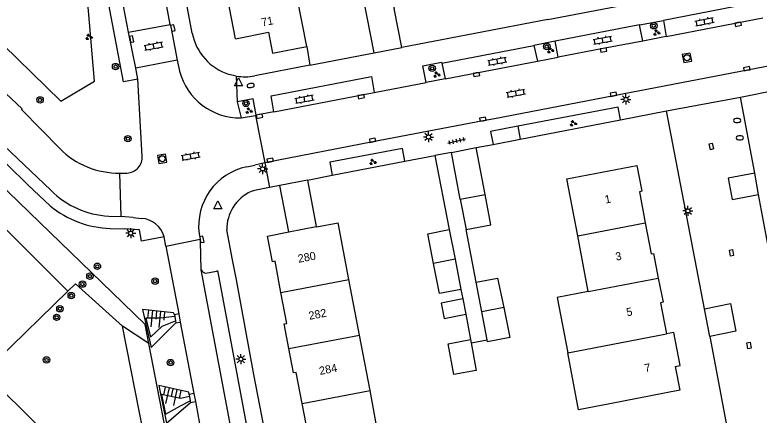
# Model space of a CAD drawing. Extents: x 132999 to 136000, y 398499 to 400501.
# Drawn here: x 133335 to 133427, y 398957.8 to 399007.4 of the extents above; entities that cross this region are included whole.
import ezdxf

# ---------------------------------------------------------------- set-up
doc = ezdxf.new("R2010")
doc.units = 0
for name, color, linetype in [('gg-afsc-hekwerk', 7, 'Continuous'), ('gg-afsc-muur', 7, 'Continuous'), ('gg-anno-huisnummerreeks BGT', 7, 'Continuous'), ('gg-bbg-bijgebouw', 7, 'Continuous'), ('gg-bbg-gedigitaliseerde bebouwing', 7, 'Continuous'), ('gg-bbg-gedigitaliseerde bijgebouw', 7, 'Continuous'), ('gg-bbg-hoofdgebouw', 7, 'Continuous'), ('gg-bbg-luifel en loopbrug', 7, 'Continuous'), ('gg-bbg-tussenscheiding', 7, 'Continuous'), ('gg-knt-bovenkant onderkant talud', 7, 'Continuous'), ('gg-knt-verharding', 7, 'Continuous'), ('gg-knt-verharding nz', 7, 'Continuous'), ('gt-grn-groengrens', 7, 'Continuous'), ('gt-grn-groengrens NZ', 7, 'Continuous'), ('gt-grn-weggrens', 7, 'Continuous'), ('gt-symb-boom', 7, 'Continuous'), ('gt-symb-brandkraan', 7, 'Continuous'), ('gt-symb-groenvak', 7, 'Continuous'), ('gt-symb-klinker verharding', 7, 'Continuous'), ('gt-symb-kolk', 7, 'Continuous'), ('gt-symb-kolk center center', 7, 'Continuous'), ('gt-symb-lichtmast', 7, 'Continuous'), ('gt-symb-rioolschacht', 7, 'Continuous'), ('gt-symb-talud symbool', 7, 'Continuous'), ('gt-symb-tegel verharding', 7, 'Continuous'), ('gt-symb-waterafsluiter', 7, 'Continuous')]:
    doc.layers.add(name, color=color, linetype=linetype)

# ---------------------------------------------------------------- blocks, each defined once
blk = doc.blocks.new('gt0-GRVAK')
at = {"layer": 'gt-symb-groenvak'}
for p, q in [((-0.11, 0.189), (-0.228, 0.24)), ((-0.182, 0.153), (0.088, 0.153)), ((-0.091, 0.211), (-0.156, 0.322)), ((-0.047, 0.214), (-0.047, 0.393)), ((-0.004, 0.211), (0.061, 0.322)), ((0.015, 0.189), (0.133, 0.24)), ((0.262, -0.052), (0.197, 0.059)), ((0.305, -0.049), (0.305, 0.13)), ((0.349, -0.052), (0.414, 0.059)), ((-0.245, -0.228), (-0.363, -0.177)), ((-0.318, -0.264), (-0.047, -0.264)), ((-0.226, -0.206), (-0.291, -0.095)), ((-0.183, -0.203), (-0.183, -0.024)), ((-0.139, -0.206), (-0.074, -0.095)), ((-0.12, -0.228), (-0.002, -0.177)), ((0.243, -0.074), (0.125, -0.023)), ((0.17, -0.11), (0.441, -0.11)), ((0.368, -0.074), (0.486, -0.023))]:
    blk.add_line(p, q, dxfattribs=at)
blk = doc.blocks.new('gt0-KL1')
at = {"layer": 'gt-symb-klinker verharding'}
for p, q in [((-1.15, 0.3), (1.15, 0.3)), ((-1, -0.3), (-1, 0.3)), ((-0.5, 0.3), (-0.5, 0.45)), ((0, -0.3), (0, 0.3)), ((0.5, 0.3), (0.5, 0.45)), ((1, -0.3), (1, 0.3)), ((-1.15, -0.3), (1.15, -0.3)), ((-0.5, -0.45), (-0.5, -0.3)), ((0.5, -0.45), (0.5, -0.3))]:
    blk.add_line(p, q, dxfattribs=at)
blk = doc.blocks.new('gt0-KOLK')
at = {"layer": 'gt-symb-kolk'}
blk.add_lwpolyline([(0, 0), (0.375, 0), (0.375, 0.4), (-0.375, 0.4), (-0.375, 0), (0, 0)], dxfattribs=at)
blk = doc.blocks.new('gt0-BOOM')
at = {"layer": 'gt-symb-boom'}
for radius in [0.4, 0.2]:
    blk.add_circle((0, 0), radius, dxfattribs=at)
blk = doc.blocks.new('gt0-WAFSL')
at = {"layer": 'gt-symb-waterafsluiter'}
for p, q in [((-0.5, -0.333), (0, 0.667)), ((0, 0.667), (0.5, -0.333)), ((0.5, -0.333), (-0.5, -0.333))]:
    blk.add_line(p, q, dxfattribs=at)
blk = doc.blocks.new('gt0-TEG1')
at = {"layer": 'gt-symb-tegel verharding'}
for p, q in [((-1.125, 0), (1.125, 0)), ((-0.9, -0.25), (-0.9, 0.25)), ((-0.45, -0.25), (-0.45, 0.25)), ((0, -0.25), (0, 0.25)), ((0.45, -0.25), (0.45, 0.25)), ((0.9, -0.25), (0.9, 0.25))]:
    blk.add_line(p, q, dxfattribs=at)
blk = doc.blocks.new('gt0-LMAST')
at = {"layer": 'gt-symb-lichtmast'}
for p, q in [((-0.182, 0.173), (-0.447, 0.438)), ((-0.005, 0.246), (-0.005, 0.621)), ((0.172, 0.173), (0.437, 0.438)), ((-0.255, -0.004), (-0.63, -0.004)), ((-0.182, -0.181), (-0.447, -0.446)), ((-0.005, -0.254), (-0.005, -0.629)), ((0.437, -0.446), (0.172, -0.181)), ((0.245, -0.004), (0.62, -0.004))]:
    blk.add_line(p, q, dxfattribs=at)
blk.add_circle((-0.005, -0.004), 0.25, dxfattribs=at)
blk = doc.blocks.new('gt0-RS')
at = {"layer": 'gt-symb-rioolschacht'}
blk.add_lwpolyline([(-0.5, -0.5), (0.5, -0.5), (0.5, 0.5), (-0.5, 0.5)], close=True, dxfattribs=at)
blk.add_circle((0, 0), 0.375, dxfattribs=at)
blk = doc.blocks.new('gt0-BR')
at = {"layer": 'gt-symb-brandkraan'}
for centre, radius, start, end in [((-0.244, 0), 0.206, 107.56694, 252.43307), ((0.599, -2.664), 3, 106.89205, 107.56694), ((0, -0.691), 0.938, 73.10799, 106.89205), ((-0.599, -2.664), 3, 72.43309, 73.10799), ((0.244, 0), 0.206, 287.56695, 72.43309), ((0.599, 2.664), 3, 252.43307, 253.10797), ((0, 0.691), 0.938, 253.10797, 286.89206), ((-0.599, 2.664), 3, 286.89206, 287.56695)]:
    blk.add_arc(centre, radius, start, end, dxfattribs=at)
blk = doc.blocks.new('gt0-KOLKCC')
at = {"layer": 'gt-symb-kolk center center'}
blk.add_lwpolyline([(-0.375, 0.2), (0.375, 0.2), (0.375, -0.2), (-0.375, -0.2)], close=True, dxfattribs=at)
blk = doc.blocks.new('gt0-TALUD_1')
at = {"layer": 'gt-symb-talud symbool'}
for p, q in [((-1, -1), (-1, 0)), ((-0.5, -2), (-0.5, 0)), ((0, -1), (0, 0)), ((0.5, -2), (0.5, 0)), ((1, -1), (1, 0))]:
    blk.add_line(p, q, dxfattribs=at)

msp = doc.modelspace()

# ---------------------------------------------------------------- linework, layer by layer
at = {"layer": 'gg-afsc-hekwerk'}
for p, q in [((133351.084, 398969.035), (133348.333, 398971.7)), ((133351.55, 398966.66), (133351.084, 398969.035)), ((133368.467, 398880.359), (133351.55, 398966.66))]:
    msp.add_line(p, q, dxfattribs=at)
msp.add_lwpolyline([(133348.333, 398971.7), (133331.562, 398987.949), (133329.148, 398989.916)], dxfattribs=at)
at = {"layer": 'gg-afsc-muur'}
for p, q in [((133400.902, 399006.823), (133382.836, 399003.331)), ((133371.086, 399003.445), (133371.447, 399001.13)), ((133371.447, 399001.13), (133379.4, 399002.667)), ((133409.88, 398994.381), (133415.58, 398995.48)), ((133397.479, 398991.991), (133409.88, 398994.381)), ((133392.032, 398990.941), (133394.127, 398991.345)), ((133394.127, 398991.345), (133397.479, 398991.991)), ((133383.221, 398989.242), (133386.934, 398989.958)), ((133386.934, 398989.958), (133388.704, 398980.779)), ((133374.238, 398987.511), (133383.221, 398989.242)), ((133371.17, 398986.92), (133374.238, 398987.511)), ((133392.018, 398974.27), (133390.782, 398980.779)), ((133390.156, 398973.384), (133390.379, 398972.193)), ((133390.735, 398970.296), (133391.325, 398967.154)), ((133391.411, 398966.754), (133393.373, 398967.142))]:
    msp.add_line(p, q, dxfattribs=at)
at = {"layer": 'gg-bbg-bijgebouw'}
for p, q in [((133382.836, 399003.331), (133381.899, 399008.178)), ((133379.4, 399002.667), (133382.836, 399003.331)), ((133388.965, 398990.346), (133392.032, 398990.941)), ((133390.065, 398984.556), (133388.965, 398990.346)), ((133393.135, 398985.14), (133392.032, 398990.941)), ((133371.17, 398986.92), (133367.75, 398986.26)), ((133371.17, 398986.92), (133372.258, 398981.163)), ((133368.88, 398980.51), (133367.75, 398986.26)), ((133390.065, 398984.556), (133390.782, 398980.779)), ((133388.704, 398980.779), (133389.425, 398977.108)), ((133389.425, 398977.108), (133390.156, 398973.384)), ((133392.018, 398974.27), (133394.69, 398974.778)), ((133392.714, 398970.61), (133392.018, 398974.27)), ((133393.373, 398967.142), (133392.714, 398970.61)), ((133393.423, 398966.877), (133393.373, 398967.142))]:
    msp.add_line(p, q, dxfattribs=at)
for points in [[(133390.782, 398980.779), (133393.853, 398981.363), (133393.135, 398985.14)], [(133386.754, 398976.597), (133386.039, 398980.241), (133388.704, 398980.779)], [(133390.156, 398973.384), (133387.487, 398972.86), (133386.754, 398976.597)]]:
    msp.add_lwpolyline(points, dxfattribs=at)
at = {"layer": 'gg-bbg-gedigitaliseerde bebouwing'}
for p, q in [((133404.588, 398980.009), (133403.24, 398987.06)), ((133376.304, 398974.599), (133374.956, 398981.634)), ((133405.903, 398973.132), (133404.588, 398980.009)), ((133377.621, 398967.724), (133376.304, 398974.599)), ((133378.938, 398960.85), (133377.621, 398967.724)), ((133380.216, 398953.787), (133378.938, 398960.85)), ((133417.22, 398960.88), (133408.565, 398959.205))]:
    msp.add_line(p, q, dxfattribs=at)
for points in [[(133405.903, 398973.132), (133402.04, 398972.393), (133403.354, 398965.518)], [(133408.565, 398959.205), (133404.703, 398958.466), (133403.354, 398965.518)]]:
    msp.add_lwpolyline(points, dxfattribs=at)
at = {"layer": 'gg-bbg-gedigitaliseerde bijgebouw'}
for p, q in [((133394.69, 398974.778), (133395.462, 398971.136)), ((133391.325, 398967.154), (133391.411, 398966.754))]:
    msp.add_line(p, q, dxfattribs=at)
for points in [[(133379.4, 399002.667), (133377.271, 399013.678), (133380.709, 399014.333), (133381.899, 399008.178)], [(133395.462, 398971.136), (133396.182, 398967.41), (133393.423, 398966.877)], [(133391.411, 398966.754), (133392.043, 398963.355), (133389.277, 398962.826), (133388.558, 398966.631), (133391.325, 398967.154)]]:
    msp.add_lwpolyline(points, dxfattribs=at)
at = {"layer": 'gg-bbg-hoofdgebouw'}
for p, q in [((133371.086, 399003.445), (133369.225, 399013.099)), ((133362.27, 399004.43), (133360.904, 399011.517)), ((133416.642, 398963.844), (133417.22, 398960.88))]:
    msp.add_line(p, q, dxfattribs=at)
for points in [[(133362.27, 399004.43), (133366.345, 399005.217), (133366.846, 399002.625), (133371.086, 399003.445)], [(133403.24, 398987.06), (133411.91, 398988.73), (133412.53, 398985.53), (133412.22, 398985.47), (133412.943, 398981.608)], [(133372.258, 398981.163), (133372.267, 398981.115), (133374.956, 398981.634)], [(133412.943, 398981.608), (133413.66, 398977.78), (133413.97, 398977.84), (133414.56, 398974.787)], [(133367.889, 398972.991), (133367.16, 398976.86), (133366.84, 398976.8), (133366.23, 398979.98), (133368.88, 398980.51)], [(133414.56, 398974.787), (133415.14, 398971.79), (133414.85, 398971.73), (133415.568, 398967.873)], [(133368.883, 398966.054), (133368.3, 398969.1), (133368.61, 398969.16), (133367.889, 398972.991)], [(133416.642, 398963.844), (133417.26, 398963.965), (133416.461, 398968.047), (133415.568, 398967.873)], [(133370.517, 398959.241), (133369.77, 398963.1), (133369.46, 398963.04), (133368.883, 398966.054)], [(133371.56, 398952.15), (133370.94, 398955.34), (133371.26, 398955.4), (133370.517, 398959.241)]]:
    msp.add_lwpolyline(points, dxfattribs=at)
at = {"layer": 'gg-bbg-luifel en loopbrug'}
msp.add_line((133390.379, 398972.193), (133390.735, 398970.296), dxfattribs=at)
msp.add_lwpolyline([(133390.379, 398972.193), (133387.72, 398971.672), (133388.092, 398969.778), (133390.735, 398970.296)], dxfattribs=at)
at = {"layer": 'gg-bbg-tussenscheiding'}
for p, q in [((133390.065, 398984.556), (133393.135, 398985.14)), ((133368.88, 398980.51), (133372.258, 398981.163)), ((133404.588, 398980.009), (133412.943, 398981.608)), ((133389.425, 398977.108), (133386.754, 398976.597)), ((133367.889, 398972.991), (133376.304, 398974.599)), ((133405.903, 398973.132), (133414.56, 398974.787)), ((133395.462, 398971.136), (133392.714, 398970.61)), ((133368.883, 398966.054), (133377.621, 398967.724)), ((133403.354, 398965.518), (133415.568, 398967.873)), ((133370.517, 398959.241), (133378.938, 398960.85))]:
    msp.add_line(p, q, dxfattribs=at)
at = {"layer": 'gg-knt-bovenkant onderkant talud'}
for points in [[(133354.713, 398970.213), (133354.583, 398970.464), (133350.759, 398970.893), (133351.181, 398969.057)], [(133354.746, 398970.023), (133352.945, 398969.806), (133351.163, 398969.806), (133351.763, 398967.461), (133353.179, 398968.821), (133354.84, 398969.476)], [(133351.181, 398969.057), (133351.843, 398966.174), (133354.882, 398969.235)], [(133356.529, 398960.361), (133356.488, 398960.655), (133352.773, 398961.473), (133353.723, 398956.813), (133356.714, 398959.378)], [(133356.577, 398960.107), (133355.474, 398959.854), (133353.102, 398960.343), (133353.594, 398957.937), (133355.466, 398958.973), (133356.673, 398959.598)]]:
    msp.add_lwpolyline(points, dxfattribs=at)
at = {"layer": 'gg-knt-verharding'}
for p, q in [((133354.202, 399006.202), (133348.656, 399035.735)), ((133356.926, 399005.114), (133351.137, 399036.145)), ((133349.04, 399005.221), (133343.493, 399034.675)), ((133348.423, 398999.096), (133346.054, 399011.474)), ((133427.085, 399008.974), (133415.183, 399006.676)), ((133349.04, 399005.221), (133354.202, 399006.202)), ((133412.224, 399006.127), (133401.799, 399004.112)), ((133412.224, 399006.127), (133415.183, 399006.676)), ((133412.626, 399004.136), (133412.224, 399006.127)), ((133415.183, 399006.676), (133415.541, 399004.711)), ((133401.799, 399004.112), (133399.179, 399003.601)), ((133402.159, 399002.142), (133401.799, 399004.112)), ((133415.541, 399004.711), (133412.626, 399004.136)), ((133387.775, 399001.404), (133399.179, 399003.601)), ((133399.179, 399003.601), (133399.637, 399001.649)), ((133355.069, 399001.778), (133349.925, 399000.791)), ((133355.069, 399001.778), (133355.341, 399000.412)), ((133387.775, 399001.404), (133388.185, 398999.467)), ((133399.637, 399001.649), (133402.159, 399002.142)), ((133371.447, 399001.13), (133364.675, 398999.832)), ((133324.299, 399000), (133339.444, 398985.656)), ((133362.366, 398999.8), (133361.503, 399000)), ((133388.185, 398999.467), (133385.831, 398998.998)), ((133350.172, 398999.423), (133348.423, 398999.096)), ((133350.741, 398989.89), (133350.172, 398999.423)), ((133379.419, 398997.769), (133385.831, 398998.998)), ((133424.741, 398997.193), (133433.59, 398999.02)), ((133426.48, 398987.77), (133424.741, 398997.193)), ((133362.47, 398996.627), (133362.948, 398994.625)), ((133362.948, 398994.625), (133364.723, 398994.932)), ((133364.723, 398994.932), (133364.833, 398994.948)), ((133364.723, 398994.932), (133365.886, 398989.034)), ((133367.025, 398995.366), (133364.833, 398994.948)), ((133420.264, 398970.977), (133415.58, 398995.48)), ((133363.668, 398988.562), (133364.666, 398988.778)), ((133365.886, 398989.034), (133364.666, 398988.778)), ((133347.955, 398987.784), (133348.842, 398987.789)), ((133348.109, 398982.396), (133347.955, 398987.784)), ((133426.968, 398985.123), (133426.48, 398987.77)), ((133336.619, 398986.279), (133339.356, 398983.731)), ((133367.75, 398986.26), (133366.462, 398986.006)), ((133346.588, 398982.461), (133348.109, 398982.396)), ((133349.609, 398982.272), (133350.634, 398982.174)), ((133346.777, 398980.932), (133348.523, 398980.864)), ((133357.765, 398980.279), (133357.898, 398979.609)), ((133353.66, 398978.754), (133353.438, 398979.903)), ((133353.66, 398978.754), (133357.898, 398979.609)), ((133353.66, 398978.754), (133355.253, 398970.334)), ((133358.606, 398975.405), (133359.929, 398975.658)), ((133364.487, 398952.226), (133360.138, 398975.507)), ((133420.919, 398967.55), (133420.264, 398970.977)), ((133355.253, 398970.334), (133354.713, 398970.213)), ((133354.713, 398970.213), (133354.746, 398970.023)), ((133354.746, 398970.023), (133354.84, 398969.476)), ((133355.253, 398970.334), (133355.441, 398969.34)), ((133354.84, 398969.476), (133354.882, 398969.235)), ((133354.882, 398969.235), (133355.441, 398969.34)), ((133355.441, 398969.34), (133357.118, 398960.472)), ((133357.118, 398960.472), (133356.529, 398960.361)), ((133356.529, 398960.361), (133356.577, 398960.107)), ((133356.577, 398960.107), (133356.673, 398959.598)), ((133357.118, 398960.472), (133357.304, 398959.49)), ((133356.673, 398959.598), (133356.714, 398959.378)), ((133356.714, 398959.378), (133357.304, 398959.49)), ((133357.304, 398959.49), (133358.979, 398950.633))]:
    msp.add_line(p, q, dxfattribs=at)
for points in [[(133400.902, 399006.823), (133472.575, 399020.515), (133472.93, 399020.597), (133473.283, 399020.707)], [(133473.507, 399009.666), (133440.188, 399003.32), (133409.044, 398997.359), (133394.294, 398994.495), (133392.887, 398994.267), (133379.265, 398991.648), (133365.886, 398989.034)], [(133354.202, 399006.202), (133354.32, 399005.705), (133355.069, 399001.778)], [(133385.831, 398998.998), (133385.416, 399001.053), (133387.756, 399001.502), (133387.775, 399001.404)], [(133367.025, 398995.366), (133366.658, 398997.337), (133379.079, 398999.737), (133379.419, 398997.769)], [(133340.529, 398990.812), (133335.846, 398995.623), (133335.891, 398995.749), (133333.881, 398997.639)], [(133364.833, 398994.948), (133364.436, 398996.999), (133362.47, 398996.627)], [(133409.88, 398994.381), (133409.576, 398995.96), (133397.174, 398993.576)], [(133397.174, 398993.576), (133393.823, 398992.932), (133394.127, 398991.345)], [(133329.305, 398990.722), (133330.11, 398991.506), (133331.387, 398991.395), (133336.619, 398986.279)], [(133383.221, 398989.242), (133382.931, 398990.837), (133373.947, 398989.142), (133374.238, 398987.511)], [(133426.48, 398987.77), (133423.208, 398987.148), (133423.688, 398984.5), (133426.968, 398985.123)], [(133366.462, 398986.006), (133364.599, 398985.639), (133364.19, 398985.508)], [(133431.863, 398958.905), (133428.675, 398975.876), (133426.968, 398985.123)], [(133349.609, 398982.272), (133348.594, 398982.366), (133348.109, 398982.396)], [(133353.438, 398979.903), (133350.659, 398979.353), (133350.376, 398980.765), (133348.523, 398980.864)], [(133366.946, 398950.238), (133364.536, 398962.859), (133362.384, 398974.577), (133361.884, 398977.053), (133361.179, 398980.756)], [(133358.037, 398975.789), (133357.954, 398979.325), (133357.898, 398979.609)], [(133420.264, 398970.977), (133423.492, 398971.635), (133424.131, 398968.191), (133420.919, 398967.55)], [(133420.919, 398967.55), (133422.677, 398958.356), (133427.204, 398934.047), (133428.999, 398924.875), (133429.846, 398920.45)]]:
    msp.add_lwpolyline(points, dxfattribs=at)
for centre, radius, start, end in [((133363.427, 399006.327), 6.613, 190.57059, 253.08613), ((133362.812, 399002.34), 7.716, 194.46803, 271.00808), ((133363.43, 399006.363), 6.649, 260.79305, 280.79495), ((133347.827, 398998.089), 10.306, 224.9187, 270.7143), ((133348.742, 398989.788), 2.002, 272.87236, 2.9096), ((133365.22, 398981.211), 7.513, 101.91851, 187.12925), ((133347.076, 398993.137), 10.688, 224.42774, 267.38116), ((133366.389, 398980.785), 5.21, 114.96258, 180.31845), ((133347.131, 398993.106), 12.18, 230.33312, 268.33665), ((133350.408, 398979.028), 3.154, 16.10221, 85.88877), ((133358.597, 398976.005), 0.6, 201.08694, 270.88474), ((133359.952, 398975.469), 0.19, 11.49892, 96.80576)]:
    msp.add_arc(centre, radius, start, end, dxfattribs=at)
at = {"layer": 'gg-knt-verharding nz'}
for p, q in [((133415.541, 399004.711), (133427.493, 399007.005)), ((133349.925, 399000.791), (133349.04, 399005.221)), ((133388.185, 398999.467), (133399.637, 399001.649)), ((133350.172, 398999.423), (133349.925, 399000.791)), ((133367.025, 398995.366), (133379.419, 398997.769)), ((133362.631, 398951.207), (133358.037, 398975.789))]:
    msp.add_line(p, q, dxfattribs=at)
msp.add_lwpolyline([(133412.626, 399004.136), (133407.752, 399003.226), (133402.159, 399002.142)], dxfattribs=at)
at = {"layer": 'gt-grn-groengrens'}
for p, q in [((133397.174, 398993.576), (133397.479, 398991.991)), ((133326.959, 398987.721), (133341.539, 398973.18)), ((133331.761, 398963.629), (133341.539, 398973.18)), ((133351.55, 398966.66), (133348.293, 398968.817)), ((133353.832, 398940.649), (133348.293, 398968.817))]:
    msp.add_line(p, q, dxfattribs=at)
for points in [[(133308.559, 399028.107), (133340.652, 398996.676), (133344.842, 398999.189), (133343.903, 399009.865)], [(133341.539, 398973.18), (133342.461, 398974.081), (133348.293, 398968.817)], [(133353.832, 398940.649), (133332.079, 398962.182), (133331.254, 398963.134)]]:
    msp.add_lwpolyline(points, dxfattribs=at)
at = {"layer": 'gt-grn-groengrens NZ'}
msp.add_line((133351.084, 398969.035), (133351.181, 398969.057), dxfattribs=at)
at = {"layer": 'gt-grn-weggrens'}
for p, q in [((133362.366, 398999.8), (133362.47, 398996.627)), ((133415.58, 398995.48), (133424.741, 398997.193)), ((133388.965, 398990.346), (133386.934, 398989.958)), ((133365.886, 398989.034), (133366.462, 398986.006))]:
    msp.add_line(p, q, dxfattribs=at)

# ---------------------------------------------------------------- block references
at = {"layer": 'gt-symb-boom'}
for p in [(133413.999, 399006.03), (133400.767, 399003.454), (133347.44, 399000.974), (133386.59, 399000.757), (133338.094, 398996.847), (133363.567, 398996.414), (133348.957, 398992.05), (133345.183, 398976.241), (133344.264, 398975.02), (133352.321, 398974.403), (133343.341, 398974.036), (133341.952, 398972.613), (133340.55, 398970.983), (133340.149, 398969.922), (133338.896, 398964.641), (133354.236, 398964.314)]:
    msp.add_blockref('gt0-BOOM', p, dxfattribs=at)
at = {"layer": 'gt-symb-brandkraan', "rotation": -171.89420641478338}
msp.add_blockref('gt0-BR', (133364.14, 398998.622), dxfattribs=at)
at = {"layer": 'gt-symb-brandkraan'}
for p in [(133424.297, 398994.288), (133424.657, 398992.144)]:
    msp.add_blockref('gt0-BR', p, dxfattribs=at)
at = {"layer": 'gt-symb-groenvak'}
for p in [(133344.121, 399004.625), (133414.337, 399005.184), (133401.211, 399002.996), (133387.148, 398999.975), (133363.919, 398995.496), (133404.024, 398993.934), (133379.232, 398989.142)]:
    msp.add_blockref('gt0-GRVAK', p, dxfattribs=at)
at = {"layer": 'gt-symb-klinker verharding'}
for p, rotation in [((133420.275, 399006.538), 10.894182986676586), ((133352.145, 399003.519), 10.48938981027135), ((133407.678, 399004.249), 10.48938981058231), ((133394.654, 399001.644), 10.48938981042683), ((133370.795, 398996.955), 10.48938981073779), ((133396.947, 398997.685), 10.48938981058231), ((133356.73, 398989.871), 10.48938981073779)]:
    msp.add_blockref('gt0-KL1', p, dxfattribs=dict(at, rotation=rotation))
at = {"layer": 'gt-symb-kolk'}
for p, rotation in [((133354.32, 399005.705), -76.58892815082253), ((133424.41, 399006.414), -169.1620895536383), ((133349.22, 399004.346), -78.81367070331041), ((133407.752, 399003.226), -169.3979417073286), ((133425.555, 399000.517), 10.8379104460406), ((133392.031, 399000.191), -169.34163849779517), ((133409.044, 398997.359), 11.006664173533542), ((133377.765, 398997.452), -168.9933358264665), ((133365.209, 398995.022), -168.81367070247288), ((133392.887, 398994.267), 9.207969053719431), ((133379.265, 398991.648), 10.894182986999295), ((133366.594, 398989.172), 11.073871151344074), ((133357.912, 398979.535), -78.79293236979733)]:
    msp.add_blockref('gt0-KOLK', p, dxfattribs=dict(at, rotation=rotation))
at = {"layer": 'gt-symb-kolk center center'}
for p, rotation in [((133421.118, 398991.093), -76.97574360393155), ((133423.612, 398977.905), 100.4268243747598), ((133425.773, 398966.431), 100.54232037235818)]:
    msp.add_blockref('gt0-KOLKCC', p, dxfattribs=dict(at, rotation=rotation))
at = {"layer": 'gt-symb-lichtmast'}
for p in [(133410.557, 398996.92), (133386.141, 398992.256), (133365.626, 398988.297), (133418.221, 398983.101), (133349.317, 398980.34), (133362.938, 398964.747)]:
    msp.add_blockref('gt0-LMAST', p, dxfattribs=at)
at = {"layer": 'gt-symb-rioolschacht'}
for p, rotation in [((133418.106, 399002.064), 9.961516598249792), ((133353.199, 398989.558), -170.44347238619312)]:
    msp.add_blockref('gt0-RS', p, dxfattribs=dict(at, rotation=rotation))
at = {"layer": 'gt-symb-talud symbool'}
for p, xscale, yscale, rotation in [((133352.547, 398970.693), 1.0002899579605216, 1.0002899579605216, -6.428747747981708), ((133354.575, 398961.076), 1.0003769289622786, 1.000376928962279, -12.410774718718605)]:
    msp.add_blockref('gt0-TALUD_1', p, dxfattribs=dict(at, xscale=xscale, yscale=yscale, rotation=rotation))
at = {"layer": 'gt-symb-tegel verharding', "rotation": 13.243802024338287}
msp.add_blockref('gt0-TEG1', (133389.628, 398991.755), dxfattribs=at)
at = {"layer": 'gt-symb-waterafsluiter'}
for p in [(133362.647, 398998.924), (133360.095, 398983.687)]:
    msp.add_blockref('gt0-WAFSL', p, dxfattribs=at)

# ---------------------------------------------------------------- texts
at = {"layer": 'gg-anno-huisnummerreeks BGT'}
for s, rotation, p in [('71', 11, (133365.56, 399005.941)), ('1', 10.6, (133408.029, 398984.006)), ('280', 10.7, (133370.079, 398976.675)), ('3', 10.6, (133409.355, 398976.926)), ('282', 10.7, (133371.41, 398969.609)), ('5', 10.5, (133410.7, 398970.046)), ('284', 11, (133372.719, 398962.781)), ('7', 11.1, (133412.955, 398963.114))]:
    msp.add_text(s, height=1, rotation=rotation, dxfattribs=at).set_placement(p)

doc.saveas('drawing.dxf')
